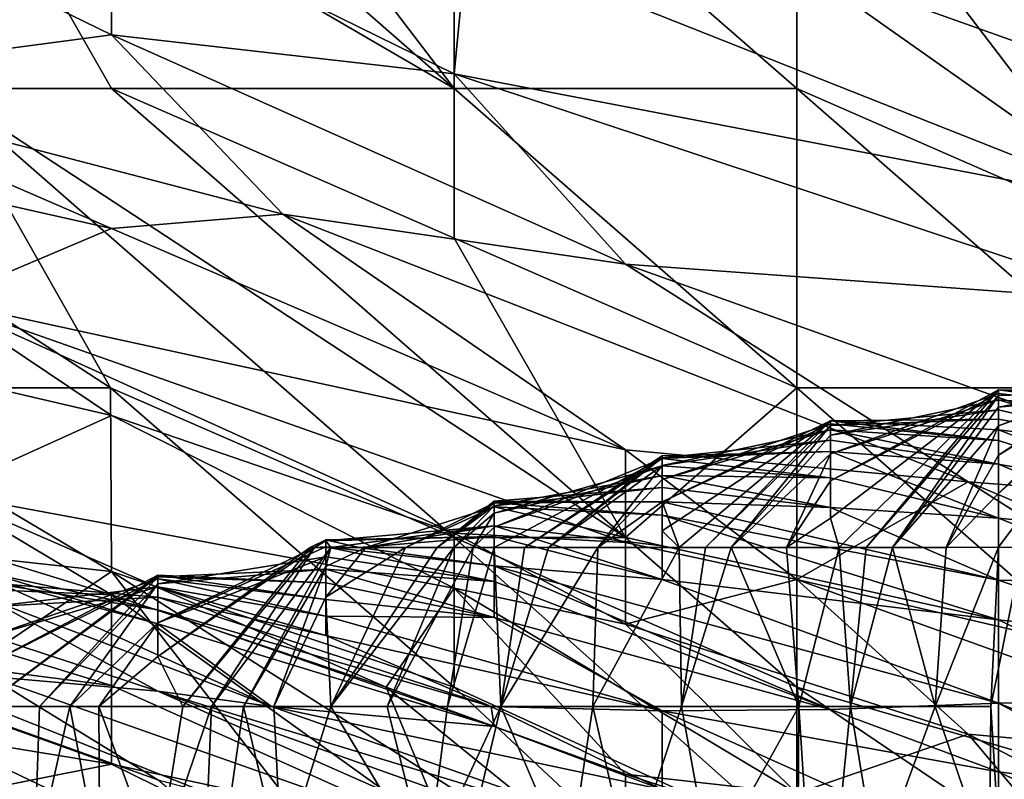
# Model space of a CAD drawing. Extents: x -161 to 11, y -10 to 160.
# Tile 479 of 499: x 0.8968 to 0.9225, y 0.2599 to 0.2797. Entities that reach past the tile are written whole.
import ezdxf

# ---------------------------------------------------------------- set-up
doc = ezdxf.new("R2010")
doc.units = 0
doc.header["$MEASUREMENT"] = 0
doc.layers.get('0').update_dxf_attribs({"linetype": 'CONTINUOUS'})

msp = doc.modelspace()

# ---------------------------------------------------------------- linework, layer by layer
for points in [[(0.908186, 0.277943, 0.740337), (0.899244, 0.289662, 0.741299), (0.894773, 0.289662, 0.740493)], [(0.894773, 0.289662, 0.740493), (0.894773, 0.285755, 0.739369), (0.908186, 0.277943, 0.740337)], [(0.908186, 0.285755, 0.74203), (0.899244, 0.289662, 0.741299), (0.908186, 0.277943, 0.740337)], [(0.899244, 0.282735, 0.545706), (0.899244, 0.27935, 0.533987), (0.885831, 0.285893, 0.5418)], [(0.890302, 0.278166, 0.518362), (0.885831, 0.285893, 0.5418), (0.899244, 0.27935, 0.533987)], [(0.894773, 0.285755, 0.739369), (0.894773, 0.277943, 0.736217), (0.899244, 0.277943, 0.737674)], [(0.908186, 0.277943, 0.740337), (0.894773, 0.285755, 0.739369), (0.899244, 0.277943, 0.737674)], [(0.917128, 0.285755, 0.74355), (0.908186, 0.285755, 0.74203), (0.917128, 0.277943, 0.742446)], [(0.908186, 0.277943, 0.740337), (0.917128, 0.277943, 0.742446), (0.908186, 0.285755, 0.74203)], [(0.92607, 0.274037, 0.743801), (0.92607, 0.281849, 0.744714), (0.917128, 0.285755, 0.74355)], [(0.917128, 0.285755, 0.74355), (0.917128, 0.277943, 0.742446), (0.92607, 0.274037, 0.743801)], [(0.908522, 0.281849, 0.553519), (0.908186, 0.278324, 0.5418), (0.899244, 0.282735, 0.545706)], [(0.899244, 0.282735, 0.545706), (0.908186, 0.278324, 0.5418), (0.899244, 0.27935, 0.533987)], [(0.908522, 0.281849, 0.553519), (0.92607, 0.274896, 0.553519), (0.908186, 0.278324, 0.5418)], [(0.92607, 0.274896, 0.553519), (0.908522, 0.281849, 0.553519), (0.917128, 0.281207, 0.561331)], [(0.935013, 0.274836, 0.565237), (0.917128, 0.281207, 0.561331), (0.92607, 0.281627, 0.57305)], [(0.935013, 0.274836, 0.565237), (0.92607, 0.274896, 0.553519), (0.917128, 0.281207, 0.561331)], [(0.899244, 0.27935, 0.533987), (0.903715, 0.274668, 0.522269), (0.890302, 0.278166, 0.518362)], [(0.912657, 0.273356, 0.530081), (0.899244, 0.27935, 0.533987), (0.908186, 0.278324, 0.5418)], [(0.912657, 0.273356, 0.530081), (0.903715, 0.274668, 0.522269), (0.899244, 0.27935, 0.533987)], [(0.890302, 0.278166, 0.518362), (0.899244, 0.274288, 0.514456), (0.890302, 0.276297, 0.51055)], [(0.899244, 0.274288, 0.514456), (0.890302, 0.278166, 0.518362), (0.903715, 0.274668, 0.522269)], [(0.92607, 0.274896, 0.553519), (0.92607, 0.272381, 0.545706), (0.908186, 0.278324, 0.5418)], [(0.908186, 0.278324, 0.5418), (0.92607, 0.272381, 0.545706), (0.912657, 0.273356, 0.530081)], [(0.899217, 0.27013, 0.733206), (0.894773, 0.277943, 0.736217), (0.893214, 0.274037, 0.733206)], [(0.894773, 0.277943, 0.736217), (0.908186, 0.266224, 0.734574), (0.912657, 0.266224, 0.736635)], [(0.912657, 0.266224, 0.736635), (0.899244, 0.277943, 0.737674), (0.894773, 0.277943, 0.736217)], [(0.908186, 0.266224, 0.734574), (0.894773, 0.277943, 0.736217), (0.899217, 0.27013, 0.733206)], [(0.899244, 0.277943, 0.737674), (0.908186, 0.274037, 0.738762), (0.908186, 0.277943, 0.740337)], [(0.912657, 0.266224, 0.736635), (0.908186, 0.274037, 0.738762), (0.899244, 0.277943, 0.737674)], [(0.908186, 0.277943, 0.740337), (0.908186, 0.274037, 0.738762), (0.917128, 0.27013, 0.740196)], [(0.917128, 0.27013, 0.740196), (0.917128, 0.277943, 0.742446), (0.908186, 0.277943, 0.740337)], [(0.92607, 0.27013, 0.742911), (0.92607, 0.274037, 0.743801), (0.917128, 0.277943, 0.742446)], [(0.917128, 0.27013, 0.740196), (0.92607, 0.27013, 0.742911), (0.917128, 0.277943, 0.742446)], [(0.890302, 0.276297, 0.51055), (0.899244, 0.274288, 0.514456), (0.894773, 0.272398, 0.498831)], [(0.912657, 0.26851, 0.51055), (0.899244, 0.274288, 0.514456), (0.903715, 0.274668, 0.522269)], [(0.921599, 0.267678, 0.522269), (0.903715, 0.274668, 0.522269), (0.912657, 0.273356, 0.530081)], [(0.903715, 0.274668, 0.522269), (0.921599, 0.267678, 0.522269), (0.912657, 0.26851, 0.51055)], [(0.912657, 0.26851, 0.51055), (0.894773, 0.272398, 0.498831), (0.899244, 0.274288, 0.514456)], [(0.899217, 0.27013, 0.733206), (0.893214, 0.274037, 0.733206), (0.891169, 0.27013, 0.7293)], [(0.908186, 0.274037, 0.738762), (0.912657, 0.266224, 0.736635), (0.917128, 0.27013, 0.740196)], [(0.930542, 0.266969, 0.533987), (0.912657, 0.273356, 0.530081), (0.92607, 0.272381, 0.545706)], [(0.930542, 0.266969, 0.533987), (0.921599, 0.267678, 0.522269), (0.912657, 0.273356, 0.530081)], [(0.894773, 0.272398, 0.498831), (0.899244, 0.269409, 0.491019), (0.890302, 0.271487, 0.487112)], [(0.894773, 0.272398, 0.498831), (0.908186, 0.266333, 0.491019), (0.899244, 0.269409, 0.491019)], [(0.912657, 0.266089, 0.498831), (0.894773, 0.272398, 0.498831), (0.912657, 0.26851, 0.51055)], [(0.912657, 0.266089, 0.498831), (0.908186, 0.266333, 0.491019), (0.894773, 0.272398, 0.498831)], [(0.890302, 0.271487, 0.487112), (0.899244, 0.269409, 0.491019), (0.894773, 0.267391, 0.471487)], [(0.899244, 0.265338, 0.7293), (0.891169, 0.27013, 0.7293), (0.891131, 0.266224, 0.725394)], [(0.891169, 0.27013, 0.7293), (0.899244, 0.265338, 0.7293), (0.899217, 0.27013, 0.733206)], [(0.908186, 0.262318, 0.731585), (0.908186, 0.266224, 0.734574), (0.899217, 0.27013, 0.733206)], [(0.899217, 0.27013, 0.733206), (0.899244, 0.265338, 0.7293), (0.908186, 0.262318, 0.731585)], [(0.917128, 0.262318, 0.736295), (0.917128, 0.27013, 0.740196), (0.912657, 0.266224, 0.736635)], [(0.917128, 0.27013, 0.740196), (0.917128, 0.262318, 0.736295), (0.930542, 0.258412, 0.74023)], [(0.930542, 0.258412, 0.74023), (0.92607, 0.27013, 0.742911), (0.917128, 0.27013, 0.740196)], [(0.922395, 0.270078, 0.071521), (0.922395, 0.270079, 0.067764), (0.918005, 0.266728, 0.071521)], [(0.918005, 0.266728, 0.071521), (0.922395, 0.270079, 0.067764), (0.918234, 0.265961, 0.067764)], [(0.922395, 0.270078, 0.071521), (0.918005, 0.267703, 0.075278), (0.922395, 0.269985, 0.075278)], [(0.922395, 0.270078, 0.071521), (0.918005, 0.266728, 0.071521), (0.918005, 0.267703, 0.075278)], [(0.922395, 0.269985, 0.075278), (0.918005, 0.268407, 0.079035), (0.922395, 0.269816, 0.079035)], [(0.918005, 0.268407, 0.079035), (0.922395, 0.269985, 0.075278), (0.918005, 0.267703, 0.075278)], [(0.922395, 0.270079, 0.067764), (0.918936, 0.265961, 0.064007), (0.918234, 0.265961, 0.067764)], [(0.922395, 0.26993, 0.064007), (0.918936, 0.265961, 0.064007), (0.922395, 0.270079, 0.067764)], [(0.919629, 0.265961, 0.06025), (0.918936, 0.265961, 0.064007), (0.922395, 0.26993, 0.064007)], [(0.919629, 0.265961, 0.06025), (0.922395, 0.26993, 0.064007), (0.922395, 0.269625, 0.06025)], [(0.922395, 0.269625, 0.06025), (0.926784, 0.270054, 0.064007), (0.924956, 0.270111, 0.056493)], [(0.922395, 0.269625, 0.06025), (0.924956, 0.270111, 0.056493), (0.922395, 0.269134, 0.056493)], [(0.925058, 0.270111, 0.052735), (0.922395, 0.269134, 0.056493), (0.924956, 0.270111, 0.056493)], [(0.922395, 0.269134, 0.056493), (0.925058, 0.270111, 0.052735), (0.922395, 0.268375, 0.052735)], [(0.925234, 0.270111, 0.048978), (0.922395, 0.268375, 0.052735), (0.925058, 0.270111, 0.052735)], [(0.922395, 0.268375, 0.052735), (0.925234, 0.270111, 0.048978), (0.922395, 0.267367, 0.048978)], [(0.925483, 0.270111, 0.045221), (0.922395, 0.267367, 0.048978), (0.925234, 0.270111, 0.048978)], [(0.922395, 0.265973, 0.045221), (0.922395, 0.267367, 0.048978), (0.925483, 0.270111, 0.045221)], [(0.923029, 0.265961, 0.041464), (0.922395, 0.265973, 0.045221), (0.925483, 0.270111, 0.045221)], [(0.922395, 0.270078, 0.071521), (0.926784, 0.269769, 0.067764), (0.922395, 0.270079, 0.067764)], [(0.922395, 0.270079, 0.067764), (0.926784, 0.269769, 0.067764), (0.926784, 0.270054, 0.064007)], [(0.926784, 0.270054, 0.064007), (0.922395, 0.26993, 0.064007), (0.922395, 0.270079, 0.067764)], [(0.922395, 0.269985, 0.075278), (0.926784, 0.269477, 0.071521), (0.922395, 0.270078, 0.071521)], [(0.926784, 0.269477, 0.071521), (0.926784, 0.269769, 0.067764), (0.922395, 0.270078, 0.071521)], [(0.922395, 0.269625, 0.06025), (0.922395, 0.26993, 0.064007), (0.926784, 0.270054, 0.064007)], [(0.922395, 0.269816, 0.079035), (0.926784, 0.269477, 0.071521), (0.922395, 0.269985, 0.075278)], [(0.922395, 0.269816, 0.079035), (0.918005, 0.268892, 0.082792), (0.922395, 0.269559, 0.082792)], [(0.922395, 0.269816, 0.079035), (0.918005, 0.268407, 0.079035), (0.918005, 0.268892, 0.082792)], [(0.922395, 0.269134, 0.056493), (0.919629, 0.265961, 0.06025), (0.922395, 0.269625, 0.06025)], [(0.922395, 0.269559, 0.082792), (0.926784, 0.268513, 0.082792), (0.922395, 0.269816, 0.079035)], [(0.926784, 0.269477, 0.071521), (0.922395, 0.269816, 0.079035), (0.926784, 0.268513, 0.082792)], [(0.899244, 0.269409, 0.491019), (0.908186, 0.264901, 0.483206), (0.894773, 0.267391, 0.471487)], [(0.908186, 0.264901, 0.483206), (0.899244, 0.269409, 0.491019), (0.908186, 0.266333, 0.491019)], [(0.922395, 0.269311, 0.08655), (0.922395, 0.269559, 0.082792), (0.918005, 0.269143, 0.08655)], [(0.918005, 0.269143, 0.08655), (0.922395, 0.269559, 0.082792), (0.918005, 0.268892, 0.082792)], [(0.922395, 0.269311, 0.08655), (0.926784, 0.268513, 0.082792), (0.922395, 0.269559, 0.082792)], [(0.918005, 0.269268, 0.094064), (0.918005, 0.269271, 0.090307), (0.913615, 0.266394, 0.094064)], [(0.913615, 0.266394, 0.094064), (0.918005, 0.269271, 0.090307), (0.914055, 0.265961, 0.090307)], [(0.918005, 0.269268, 0.094064), (0.913615, 0.267153, 0.097821), (0.918005, 0.269187, 0.097821)], [(0.913615, 0.267153, 0.097821), (0.918005, 0.269268, 0.094064), (0.913615, 0.266394, 0.094064)], [(0.918005, 0.269187, 0.097821), (0.913615, 0.267732, 0.101578), (0.918005, 0.269031, 0.101578)], [(0.913615, 0.267732, 0.101578), (0.918005, 0.269187, 0.097821), (0.913615, 0.267153, 0.097821)], [(0.914055, 0.265961, 0.090307), (0.918005, 0.269271, 0.090307), (0.914744, 0.265961, 0.08655)], [(0.918005, 0.269271, 0.090307), (0.918005, 0.269143, 0.08655), (0.914744, 0.265961, 0.08655)], [(0.914744, 0.265961, 0.08655), (0.918005, 0.269143, 0.08655), (0.915419, 0.265961, 0.082792)], [(0.918005, 0.268892, 0.082792), (0.915419, 0.265961, 0.082792), (0.918005, 0.269143, 0.08655)], [(0.918005, 0.269271, 0.090307), (0.922395, 0.269311, 0.08655), (0.918005, 0.269143, 0.08655)], [(0.918005, 0.269271, 0.090307), (0.922395, 0.269031, 0.090307), (0.922395, 0.269311, 0.08655)], [(0.918005, 0.269268, 0.094064), (0.922395, 0.269031, 0.090307), (0.918005, 0.269271, 0.090307)], [(0.918005, 0.269187, 0.097821), (0.922395, 0.268757, 0.094064), (0.918005, 0.269268, 0.094064)], [(0.922395, 0.269031, 0.090307), (0.918005, 0.269268, 0.094064), (0.922395, 0.268757, 0.094064)], [(0.918005, 0.269031, 0.101578), (0.922395, 0.268757, 0.094064), (0.918005, 0.269187, 0.097821)], [(0.919629, 0.265961, 0.06025), (0.922395, 0.269134, 0.056493), (0.921028, 0.265961, 0.052735)], [(0.922395, 0.268375, 0.052735), (0.921028, 0.265961, 0.052735), (0.922395, 0.269134, 0.056493)], [(0.926784, 0.268513, 0.082792), (0.922395, 0.269311, 0.08655), (0.922395, 0.269031, 0.090307)], [(0.918005, 0.269031, 0.101578), (0.913615, 0.268105, 0.105335), (0.918005, 0.268763, 0.105335)], [(0.913615, 0.268105, 0.105335), (0.918005, 0.269031, 0.101578), (0.913615, 0.267732, 0.101578)], [(0.918005, 0.268407, 0.079035), (0.915419, 0.265961, 0.082792), (0.918005, 0.268892, 0.082792)], [(0.918005, 0.268763, 0.105335), (0.922395, 0.26814, 0.101578), (0.918005, 0.269031, 0.101578)], [(0.922395, 0.268757, 0.094064), (0.918005, 0.269031, 0.101578), (0.922395, 0.26814, 0.101578)], [(0.922395, 0.268757, 0.094064), (0.926784, 0.267337, 0.097821), (0.922395, 0.269031, 0.090307)], [(0.926784, 0.268513, 0.082792), (0.922395, 0.269031, 0.090307), (0.926784, 0.267337, 0.097821)], [(0.918005, 0.26847, 0.109092), (0.918005, 0.268763, 0.105335), (0.913615, 0.268299, 0.109092)], [(0.913615, 0.268299, 0.109092), (0.918005, 0.268763, 0.105335), (0.913615, 0.268105, 0.105335)], [(0.918005, 0.26847, 0.109092), (0.922395, 0.26814, 0.101578), (0.918005, 0.268763, 0.105335)], [(0.922395, 0.26814, 0.101578), (0.926784, 0.267337, 0.097821), (0.922395, 0.268757, 0.094064)], [(0.913615, 0.268283, 0.116607), (0.913615, 0.26835, 0.112849), (0.910023, 0.265961, 0.112849)], [(0.913615, 0.26835, 0.112849), (0.910649, 0.265961, 0.109092), (0.910023, 0.265961, 0.112849)], [(0.913615, 0.26835, 0.112849), (0.913615, 0.268299, 0.109092), (0.910649, 0.265961, 0.109092)], [(0.912657, 0.26851, 0.51055), (0.917128, 0.265122, 0.502737), (0.912657, 0.266089, 0.498831)], [(0.912657, 0.26851, 0.51055), (0.921599, 0.267678, 0.522269), (0.917128, 0.265122, 0.502737)], [(0.913615, 0.268283, 0.116607), (0.918005, 0.267784, 0.116607), (0.918005, 0.26847, 0.109092)], [(0.913615, 0.26835, 0.112849), (0.913615, 0.268283, 0.116607), (0.918005, 0.26847, 0.109092)], [(0.913615, 0.26835, 0.112849), (0.918005, 0.26847, 0.109092), (0.913615, 0.268299, 0.109092)], [(0.915419, 0.265961, 0.082792), (0.918005, 0.268407, 0.079035), (0.916864, 0.265961, 0.075278)], [(0.918005, 0.267703, 0.075278), (0.916864, 0.265961, 0.075278), (0.918005, 0.268407, 0.079035)], [(0.918005, 0.26847, 0.109092), (0.918005, 0.267784, 0.116607), (0.922395, 0.266725, 0.116607)], [(0.922395, 0.26814, 0.101578), (0.918005, 0.26847, 0.109092), (0.922395, 0.266725, 0.116607)], [(0.921028, 0.265961, 0.052735), (0.922395, 0.268375, 0.052735), (0.922395, 0.267367, 0.048978)], [(0.909226, 0.266491, 0.120364), (0.913615, 0.268283, 0.116607), (0.909226, 0.265961, 0.116675)], [(0.909226, 0.265961, 0.116675), (0.913615, 0.268283, 0.116607), (0.910023, 0.265961, 0.112849)], [(0.913615, 0.268089, 0.120364), (0.913615, 0.268283, 0.116607), (0.909226, 0.266491, 0.120364)], [(0.913615, 0.268089, 0.120364), (0.909226, 0.266859, 0.124121), (0.913615, 0.267838, 0.124121)], [(0.909226, 0.266859, 0.124121), (0.913615, 0.268089, 0.120364), (0.909226, 0.266491, 0.120364)], [(0.913615, 0.268105, 0.105335), (0.910649, 0.265961, 0.109092), (0.913615, 0.268299, 0.109092)], [(0.910649, 0.265961, 0.109092), (0.913615, 0.268105, 0.105335), (0.911934, 0.265961, 0.101578)], [(0.913615, 0.267732, 0.101578), (0.911934, 0.265961, 0.101578), (0.913615, 0.268105, 0.105335)], [(0.918005, 0.267784, 0.116607), (0.913615, 0.268283, 0.116607), (0.913615, 0.268089, 0.120364)], [(0.913615, 0.267838, 0.124121), (0.918005, 0.267784, 0.116607), (0.913615, 0.268089, 0.120364)], [(0.922395, 0.266725, 0.116607), (0.926784, 0.266304, 0.109092), (0.922395, 0.26814, 0.101578)], [(0.926784, 0.267337, 0.097821), (0.922395, 0.26814, 0.101578), (0.926784, 0.266304, 0.109092)], [(0.913615, 0.267838, 0.124121), (0.909226, 0.267052, 0.127878), (0.913615, 0.267524, 0.127878)], [(0.909226, 0.267052, 0.127878), (0.913615, 0.267838, 0.124121), (0.909226, 0.266859, 0.124121)], [(0.913615, 0.267524, 0.127878), (0.918005, 0.267009, 0.124121), (0.913615, 0.267838, 0.124121)], [(0.918005, 0.267784, 0.116607), (0.913615, 0.267838, 0.124121), (0.918005, 0.267009, 0.124121)], [(0.911934, 0.265961, 0.101578), (0.913615, 0.267732, 0.101578), (0.913615, 0.267153, 0.097821)], [(0.918005, 0.266728, 0.071521), (0.916864, 0.265961, 0.075278), (0.918005, 0.267703, 0.075278)], [(0.921599, 0.267678, 0.522269), (0.930542, 0.262001, 0.514456), (0.917128, 0.265122, 0.502737)], [(0.918005, 0.267009, 0.124121), (0.922395, 0.266725, 0.116607), (0.918005, 0.267784, 0.116607)], [(0.930542, 0.266969, 0.533987), (0.930542, 0.263889, 0.522269), (0.921599, 0.267678, 0.522269)], [(0.930542, 0.263889, 0.522269), (0.930542, 0.262001, 0.514456), (0.921599, 0.267678, 0.522269)], [(0.894773, 0.267391, 0.471487), (0.899244, 0.264723, 0.463675), (0.890302, 0.267473, 0.463675)], [(0.890302, 0.267473, 0.463675), (0.899244, 0.264723, 0.463675), (0.890302, 0.265098, 0.44805)], [(0.908186, 0.264901, 0.483206), (0.906408, 0.262318, 0.463675), (0.894773, 0.267391, 0.471487)], [(0.894773, 0.267391, 0.471487), (0.906408, 0.262318, 0.463675), (0.899244, 0.264723, 0.463675)], [(0.913615, 0.267155, 0.131635), (0.913615, 0.267524, 0.127878), (0.909226, 0.267168, 0.131635)], [(0.909226, 0.267168, 0.131635), (0.913615, 0.267524, 0.127878), (0.909226, 0.267052, 0.127878)], [(0.913615, 0.267155, 0.131635), (0.918005, 0.267009, 0.124121), (0.913615, 0.267524, 0.127878)], [(0.922395, 0.267367, 0.048978), (0.922395, 0.265973, 0.045221), (0.921028, 0.265961, 0.052735)], [(0.909226, 0.267126, 0.135392), (0.906912, 0.265961, 0.135392), (0.909226, 0.267025, 0.139149)], [(0.907741, 0.265961, 0.127878), (0.906912, 0.265961, 0.135392), (0.909226, 0.267126, 0.135392)], [(0.909226, 0.267168, 0.131635), (0.907741, 0.265961, 0.127878), (0.909226, 0.267126, 0.135392)], [(0.909226, 0.267052, 0.127878), (0.907741, 0.265961, 0.127878), (0.909226, 0.267168, 0.131635)], [(0.907741, 0.265961, 0.127878), (0.909226, 0.267052, 0.127878), (0.90818, 0.265961, 0.124121)], [(0.909226, 0.267052, 0.127878), (0.909226, 0.266859, 0.124121), (0.90818, 0.265961, 0.124121)], [(0.909226, 0.267168, 0.131635), (0.909226, 0.267126, 0.135392), (0.913615, 0.267155, 0.131635)], [(0.913615, 0.266804, 0.135392), (0.913615, 0.267155, 0.131635), (0.909226, 0.267126, 0.135392)], [(0.913615, 0.266804, 0.135392), (0.909226, 0.267126, 0.135392), (0.909226, 0.267025, 0.139149)], [(0.913615, 0.267153, 0.097821), (0.914055, 0.265961, 0.090307), (0.911934, 0.265961, 0.101578)], [(0.922395, 0.265112, 0.131635), (0.913615, 0.267155, 0.131635), (0.913615, 0.266804, 0.135392)], [(0.913615, 0.267155, 0.131635), (0.922395, 0.265112, 0.131635), (0.918005, 0.267009, 0.124121)], [(0.913615, 0.266394, 0.094064), (0.914055, 0.265961, 0.090307), (0.913615, 0.267153, 0.097821)], [(0.90588, 0.265961, 0.142906), (0.909226, 0.267025, 0.139149), (0.906912, 0.265961, 0.135392)], [(0.90588, 0.265961, 0.142906), (0.909226, 0.266528, 0.146664), (0.909226, 0.267025, 0.139149)], [(0.908682, 0.265961, 0.120364), (0.90818, 0.265961, 0.124121), (0.909226, 0.266859, 0.124121)], [(0.909226, 0.266859, 0.124121), (0.909226, 0.266491, 0.120364), (0.908682, 0.265961, 0.120364)], [(0.909226, 0.266528, 0.146664), (0.913615, 0.266004, 0.142906), (0.909226, 0.267025, 0.139149)], [(0.913615, 0.266804, 0.135392), (0.909226, 0.267025, 0.139149), (0.913615, 0.266004, 0.142906)], [(0.922395, 0.264075, 0.139149), (0.922395, 0.265112, 0.131635), (0.913615, 0.266804, 0.135392)], [(0.913615, 0.266004, 0.142906), (0.922395, 0.264075, 0.139149), (0.913615, 0.266804, 0.135392)], [(0.918005, 0.267009, 0.124121), (0.922395, 0.265112, 0.131635), (0.922395, 0.266725, 0.116607)], [(0.918005, 0.266728, 0.071521), (0.918234, 0.265961, 0.067764), (0.916864, 0.265961, 0.075278)], [(0.922395, 0.265112, 0.131635), (0.926784, 0.264998, 0.120364), (0.922395, 0.266725, 0.116607)], [(0.926784, 0.266304, 0.109092), (0.922395, 0.266725, 0.116607), (0.926784, 0.264998, 0.120364)], [(0.909226, 0.266245, 0.150421), (0.909226, 0.266528, 0.146664), (0.904836, 0.266133, 0.150421)], [(0.904836, 0.266133, 0.150421), (0.909226, 0.266528, 0.146664), (0.904962, 0.265961, 0.146664)], [(0.90588, 0.265961, 0.142906), (0.904962, 0.265961, 0.146664), (0.909226, 0.266528, 0.146664)], [(0.912657, 0.263957, 0.487112), (0.908186, 0.266333, 0.491019), (0.912657, 0.266089, 0.498831)], [(0.908186, 0.266333, 0.491019), (0.912657, 0.263957, 0.487112), (0.908186, 0.264901, 0.483206)], [(0.909226, 0.265961, 0.116675), (0.908682, 0.265961, 0.120364), (0.909226, 0.266491, 0.120364)], [(0.913615, 0.265122, 0.150421), (0.909226, 0.266528, 0.146664), (0.909226, 0.266245, 0.150421)], [(0.913615, 0.265122, 0.150421), (0.913615, 0.266004, 0.142906), (0.909226, 0.266528, 0.146664)], [(0.894773, 0.262318, 0.72326), (0.899244, 0.265338, 0.7293), (0.891131, 0.266224, 0.725394)], [(0.904836, 0.266158, 0.154178), (0.904431, 0.265961, 0.154178), (0.904538, 0.265961, 0.157935)], [(0.904543, 0.265961, 0.150421), (0.904431, 0.265961, 0.154178), (0.904836, 0.266158, 0.154178)], [(0.904836, 0.265974, 0.161692), (0.904836, 0.266158, 0.154178), (0.904538, 0.265961, 0.157935)], [(0.904836, 0.266158, 0.154178), (0.904836, 0.266133, 0.150421), (0.904543, 0.265961, 0.150421)], [(0.904543, 0.265961, 0.150421), (0.904836, 0.266133, 0.150421), (0.904962, 0.265961, 0.146664)], [(0.904836, 0.266158, 0.154178), (0.909226, 0.266245, 0.150421), (0.904836, 0.266133, 0.150421)], [(0.904836, 0.266158, 0.154178), (0.90571, 0.265961, 0.157935), (0.909226, 0.266245, 0.150421)], [(0.90571, 0.265961, 0.157935), (0.904836, 0.266158, 0.154178), (0.904836, 0.265974, 0.161692)], [(0.909226, 0.266245, 0.150421), (0.90571, 0.265961, 0.157935), (0.909226, 0.265485, 0.157935)], [(0.917128, 0.262318, 0.736295), (0.912657, 0.266224, 0.736635), (0.908186, 0.266224, 0.734574)], [(0.908186, 0.266224, 0.734574), (0.917128, 0.258223, 0.733206), (0.917128, 0.262318, 0.736295)], [(0.917128, 0.258223, 0.733206), (0.908186, 0.266224, 0.734574), (0.908186, 0.262318, 0.731585)], [(0.909226, 0.265485, 0.157935), (0.913615, 0.265122, 0.150421), (0.909226, 0.266245, 0.150421)], [(0.912657, 0.263957, 0.487112), (0.912657, 0.266089, 0.498831), (0.917128, 0.265122, 0.502737)], [(0.904836, 0.265974, 0.161692), (0.900446, 0.26399, 0.161692), (0.904836, 0.265719, 0.165449)], [(0.904836, 0.265974, 0.161692), (0.904538, 0.265961, 0.157935), (0.900446, 0.26399, 0.161692)], [(0.900446, 0.263116, 0.157935), (0.904431, 0.265961, 0.154178), (0.901099, 0.26181, 0.150421)], [(0.900446, 0.26399, 0.161692), (0.904538, 0.265961, 0.157935), (0.900446, 0.263116, 0.157935)], [(0.904431, 0.265961, 0.154178), (0.900446, 0.263116, 0.157935), (0.904538, 0.265961, 0.157935)], [(0.901099, 0.26181, 0.150421), (0.904431, 0.265961, 0.154178), (0.904543, 0.265961, 0.150421)], [(0.901854, 0.26181, 0.146664), (0.901099, 0.26181, 0.150421), (0.904543, 0.265961, 0.150421)], [(0.904962, 0.265961, 0.146664), (0.901854, 0.26181, 0.146664), (0.904543, 0.265961, 0.150421)], [(0.901854, 0.26181, 0.146664), (0.904962, 0.265961, 0.146664), (0.902688, 0.26181, 0.142906)], [(0.904836, 0.265462, 0.142906), (0.902688, 0.26181, 0.142906), (0.904962, 0.265961, 0.146664)], [(0.909226, 0.265073, 0.161692), (0.904836, 0.265974, 0.161692), (0.904836, 0.265719, 0.165449)], [(0.909226, 0.265073, 0.161692), (0.909226, 0.265485, 0.157935), (0.904836, 0.265974, 0.161692)], [(0.904836, 0.265974, 0.161692), (0.909226, 0.265485, 0.157935), (0.90571, 0.265961, 0.157935)], [(0.904962, 0.265961, 0.146664), (0.90588, 0.265961, 0.142906), (0.904836, 0.265462, 0.142906)], [(0.904836, 0.265462, 0.142906), (0.90588, 0.265961, 0.142906), (0.904836, 0.264661, 0.139149)], [(0.906912, 0.265961, 0.135392), (0.904836, 0.264661, 0.139149), (0.90588, 0.265961, 0.142906)], [(0.906912, 0.265961, 0.135392), (0.904965, 0.26181, 0.131635), (0.904836, 0.264661, 0.139149)], [(0.904965, 0.26181, 0.131635), (0.906912, 0.265961, 0.135392), (0.907741, 0.265961, 0.127878)], [(0.90818, 0.265961, 0.124121), (0.904965, 0.26181, 0.131635), (0.907741, 0.265961, 0.127878)], [(0.904965, 0.26181, 0.131635), (0.90818, 0.265961, 0.124121), (0.90644, 0.26181, 0.124121)], [(0.908682, 0.265961, 0.120364), (0.90644, 0.26181, 0.124121), (0.90818, 0.265961, 0.124121)], [(0.908008, 0.26181, 0.116607), (0.90644, 0.26181, 0.124121), (0.908682, 0.265961, 0.120364)], [(0.909226, 0.265961, 0.116675), (0.908008, 0.26181, 0.116607), (0.908682, 0.265961, 0.120364)], [(0.908008, 0.26181, 0.116607), (0.909226, 0.265961, 0.116675), (0.9094, 0.26181, 0.109092)], [(0.909226, 0.265961, 0.116675), (0.910023, 0.265961, 0.112849), (0.9094, 0.26181, 0.109092)], [(0.9094, 0.26181, 0.109092), (0.910023, 0.265961, 0.112849), (0.910649, 0.265961, 0.109092)], [(0.911934, 0.265961, 0.101578), (0.9094, 0.26181, 0.109092), (0.910649, 0.265961, 0.109092)], [(0.9094, 0.26181, 0.109092), (0.911934, 0.265961, 0.101578), (0.911808, 0.26181, 0.097821)], [(0.914055, 0.265961, 0.090307), (0.911808, 0.26181, 0.097821), (0.911934, 0.265961, 0.101578)], [(0.914055, 0.265961, 0.090307), (0.914121, 0.26181, 0.08655), (0.911808, 0.26181, 0.097821)], [(0.913615, 0.265122, 0.150421), (0.922395, 0.264075, 0.139149), (0.913615, 0.266004, 0.142906)], [(0.914121, 0.26181, 0.08655), (0.914055, 0.265961, 0.090307), (0.914744, 0.265961, 0.08655)], [(0.914744, 0.265961, 0.08655), (0.915419, 0.265961, 0.082792), (0.914121, 0.26181, 0.08655)], [(0.915419, 0.265961, 0.082792), (0.917187, 0.26181, 0.071521), (0.914121, 0.26181, 0.08655)], [(0.916864, 0.265961, 0.075278), (0.917187, 0.26181, 0.071521), (0.915419, 0.265961, 0.082792)], [(0.917187, 0.26181, 0.071521), (0.916864, 0.265961, 0.075278), (0.918234, 0.265961, 0.067764)], [(0.918234, 0.265961, 0.067764), (0.91853, 0.26181, 0.064007), (0.917187, 0.26181, 0.071521)], [(0.91853, 0.26181, 0.064007), (0.918234, 0.265961, 0.067764), (0.918936, 0.265961, 0.064007)], [(0.918936, 0.265961, 0.064007), (0.919629, 0.265961, 0.06025), (0.91853, 0.26181, 0.064007)], [(0.920743, 0.26181, 0.052735), (0.91853, 0.26181, 0.064007), (0.919629, 0.265961, 0.06025)], [(0.921028, 0.265961, 0.052735), (0.920743, 0.26181, 0.052735), (0.919629, 0.265961, 0.06025)], [(0.921028, 0.265961, 0.052735), (0.922395, 0.265973, 0.045221), (0.920743, 0.26181, 0.052735)], [(0.922191, 0.26181, 0.045221), (0.920743, 0.26181, 0.052735), (0.922395, 0.265973, 0.045221)], [(0.922395, 0.265973, 0.045221), (0.923029, 0.265961, 0.041464), (0.922191, 0.26181, 0.045221)], [(0.922698, 0.25351, 0.041464), (0.922191, 0.26181, 0.045221), (0.923029, 0.265961, 0.041464)], [(0.900446, 0.265013, 0.169206), (0.904836, 0.265719, 0.165449), (0.900446, 0.26399, 0.161692)], [(0.904836, 0.265399, 0.169206), (0.904836, 0.265719, 0.165449), (0.900446, 0.265013, 0.169206)], [(0.909226, 0.265073, 0.161692), (0.904836, 0.265719, 0.165449), (0.904836, 0.265399, 0.169206)], [(0.894773, 0.262318, 0.72326), (0.904583, 0.258412, 0.725394), (0.899244, 0.265338, 0.7293)], [(0.896057, 0.265144, 0.199263), (0.900446, 0.26397, 0.195506), (0.896057, 0.265287, 0.195506)], [(0.900446, 0.26433, 0.191749), (0.896057, 0.265287, 0.195506), (0.900446, 0.26397, 0.195506)], [(0.896057, 0.265287, 0.195506), (0.900446, 0.26433, 0.191749), (0.896057, 0.26504, 0.191749)], [(0.917128, 0.253939, 0.7293), (0.908186, 0.262318, 0.731585), (0.899244, 0.265338, 0.7293)], [(0.917128, 0.253939, 0.7293), (0.899244, 0.265338, 0.7293), (0.904583, 0.258412, 0.725394)], [(0.904836, 0.265039, 0.172963), (0.904836, 0.265399, 0.169206), (0.900446, 0.265191, 0.172963)], [(0.904836, 0.265399, 0.169206), (0.900446, 0.265013, 0.169206), (0.900446, 0.265191, 0.172963)], [(0.902688, 0.26181, 0.142906), (0.904836, 0.265462, 0.142906), (0.903482, 0.26181, 0.139149)], [(0.904836, 0.264661, 0.139149), (0.903482, 0.26181, 0.139149), (0.904836, 0.265462, 0.142906)], [(0.909226, 0.265073, 0.161692), (0.904836, 0.265399, 0.169206), (0.909226, 0.264131, 0.169206)], [(0.904836, 0.265039, 0.172963), (0.909226, 0.264131, 0.169206), (0.904836, 0.265399, 0.169206)], [(0.909226, 0.265073, 0.161692), (0.918005, 0.261729, 0.165449), (0.909226, 0.265485, 0.157935)], [(0.922395, 0.261895, 0.154178), (0.909226, 0.265485, 0.157935), (0.918005, 0.261729, 0.165449)], [(0.909226, 0.265485, 0.157935), (0.922395, 0.261895, 0.154178), (0.913615, 0.265122, 0.150421)], [(0.899244, 0.262354, 0.44805), (0.890302, 0.265098, 0.44805), (0.899244, 0.264723, 0.463675)], [(0.890302, 0.265098, 0.44805), (0.899244, 0.262354, 0.44805), (0.890302, 0.263506, 0.436331)], [(0.896057, 0.262592, 0.225563), (0.900446, 0.262213, 0.214292), (0.891667, 0.2651, 0.218049)], [(0.891667, 0.2651, 0.218049), (0.900446, 0.262213, 0.214292), (0.896057, 0.264604, 0.206778)], [(0.896057, 0.262939, 0.180478), (0.900446, 0.265241, 0.176721), (0.89588, 0.26181, 0.176721)], [(0.900446, 0.265241, 0.176721), (0.900446, 0.265191, 0.172963), (0.89588, 0.26181, 0.176721)], [(0.89588, 0.26181, 0.176721), (0.900446, 0.265191, 0.172963), (0.897362, 0.26181, 0.169206)], [(0.900446, 0.265241, 0.176721), (0.896057, 0.262939, 0.180478), (0.900446, 0.265144, 0.180478)], [(0.900446, 0.26397, 0.195506), (0.896057, 0.265144, 0.199263), (0.903421, 0.26181, 0.206778)], [(0.900446, 0.265144, 0.180478), (0.896057, 0.263634, 0.184235), (0.900446, 0.264931, 0.184235)], [(0.896057, 0.263634, 0.184235), (0.900446, 0.265144, 0.180478), (0.896057, 0.262939, 0.180478)], [(0.903421, 0.26181, 0.206778), (0.896057, 0.265144, 0.199263), (0.896057, 0.264604, 0.206778)], [(0.900446, 0.264668, 0.187992), (0.896057, 0.26504, 0.191749), (0.900446, 0.26433, 0.191749)], [(0.900446, 0.264668, 0.187992), (0.896057, 0.26441, 0.187992), (0.896057, 0.26504, 0.191749)], [(0.900446, 0.265013, 0.169206), (0.897362, 0.26181, 0.169206), (0.900446, 0.265191, 0.172963)], [(0.897362, 0.26181, 0.169206), (0.900446, 0.265013, 0.169206), (0.898151, 0.26181, 0.165449)], [(0.900446, 0.26399, 0.161692), (0.898151, 0.26181, 0.165449), (0.900446, 0.265013, 0.169206)], [(0.900446, 0.265144, 0.180478), (0.904836, 0.264599, 0.176721), (0.900446, 0.265241, 0.176721)], [(0.904836, 0.265039, 0.172963), (0.900446, 0.265241, 0.176721), (0.904836, 0.264599, 0.176721)], [(0.900446, 0.265241, 0.176721), (0.904836, 0.265039, 0.172963), (0.900446, 0.265191, 0.172963)], [(0.900446, 0.264931, 0.184235), (0.904836, 0.264172, 0.180478), (0.900446, 0.265144, 0.180478)], [(0.904836, 0.264599, 0.176721), (0.900446, 0.265144, 0.180478), (0.904836, 0.264172, 0.180478)], [(0.904836, 0.264599, 0.176721), (0.909226, 0.264131, 0.169206), (0.904836, 0.265039, 0.172963)], [(0.909226, 0.264131, 0.169206), (0.918005, 0.261729, 0.165449), (0.909226, 0.265073, 0.161692)], [(0.917128, 0.265122, 0.502737), (0.921599, 0.261083, 0.491019), (0.912657, 0.263957, 0.487112)], [(0.913615, 0.265122, 0.150421), (0.922395, 0.261895, 0.154178), (0.922395, 0.264075, 0.139149)], [(0.930542, 0.262001, 0.514456), (0.930542, 0.260296, 0.506644), (0.917128, 0.265122, 0.502737)], [(0.917128, 0.265122, 0.502737), (0.930542, 0.260296, 0.506644), (0.921599, 0.261083, 0.491019)], [(0.926784, 0.263589, 0.131635), (0.922395, 0.265112, 0.131635), (0.922395, 0.264075, 0.139149)], [(0.922395, 0.265112, 0.131635), (0.926784, 0.263589, 0.131635), (0.926784, 0.264998, 0.120364)], [(0.900446, 0.264668, 0.187992), (0.900446, 0.264931, 0.184235), (0.896057, 0.26441, 0.187992)], [(0.900446, 0.264931, 0.184235), (0.896057, 0.263634, 0.184235), (0.896057, 0.26441, 0.187992)], [(0.900446, 0.264668, 0.187992), (0.904836, 0.263665, 0.184235), (0.900446, 0.264931, 0.184235)], [(0.904836, 0.264172, 0.180478), (0.900446, 0.264931, 0.184235), (0.904836, 0.263665, 0.184235)], [(0.908186, 0.264901, 0.483206), (0.912657, 0.260046, 0.463675), (0.906408, 0.262318, 0.463675)], [(0.917128, 0.259537, 0.471487), (0.908186, 0.264901, 0.483206), (0.912657, 0.263957, 0.487112)], [(0.908186, 0.264901, 0.483206), (0.917128, 0.259537, 0.471487), (0.912657, 0.260046, 0.463675)], [(0.887277, 0.26461, 0.236834), (0.900446, 0.259892, 0.233077), (0.896057, 0.262592, 0.225563)], [(0.904836, 0.256169, 0.248106), (0.900446, 0.259892, 0.233077), (0.887277, 0.26461, 0.236834)], [(0.904836, 0.256169, 0.248106), (0.887277, 0.26461, 0.236834), (0.891667, 0.260579, 0.25562)], [(0.903421, 0.26181, 0.206778), (0.896057, 0.264604, 0.206778), (0.900446, 0.262213, 0.214292)], [(0.899244, 0.264723, 0.463675), (0.906408, 0.262318, 0.463675), (0.908029, 0.258412, 0.440237)], [(0.899244, 0.264723, 0.463675), (0.908029, 0.258412, 0.440237), (0.899244, 0.262354, 0.44805)], [(0.900446, 0.26433, 0.191749), (0.909149, 0.26181, 0.187992), (0.900446, 0.264668, 0.187992)], [(0.909149, 0.26181, 0.187992), (0.904836, 0.263665, 0.184235), (0.900446, 0.264668, 0.187992)], [(0.903482, 0.26181, 0.139149), (0.904836, 0.264661, 0.139149), (0.904965, 0.26181, 0.131635)], [(0.904836, 0.264599, 0.176721), (0.904836, 0.264172, 0.180478), (0.909226, 0.264131, 0.169206)], [(0.900446, 0.26397, 0.195506), (0.909226, 0.26129, 0.191749), (0.900446, 0.26433, 0.191749)], [(0.909149, 0.26181, 0.187992), (0.900446, 0.26433, 0.191749), (0.909226, 0.26129, 0.191749)], [(0.900446, 0.26399, 0.161692), (0.898909, 0.26181, 0.161692), (0.898151, 0.26181, 0.165449)], [(0.900446, 0.263116, 0.157935), (0.898909, 0.26181, 0.161692), (0.900446, 0.26399, 0.161692)], [(0.903421, 0.26181, 0.206778), (0.909226, 0.26129, 0.191749), (0.900446, 0.26397, 0.195506)], [(0.904836, 0.264172, 0.180478), (0.913615, 0.261698, 0.176721), (0.909226, 0.264131, 0.169206)], [(0.904836, 0.263665, 0.184235), (0.913615, 0.261698, 0.176721), (0.904836, 0.264172, 0.180478)], [(0.918005, 0.261729, 0.165449), (0.909226, 0.264131, 0.169206), (0.913615, 0.261698, 0.176721)], [(0.926784, 0.26197, 0.142906), (0.922395, 0.264075, 0.139149), (0.922395, 0.261895, 0.154178)], [(0.926784, 0.263589, 0.131635), (0.922395, 0.264075, 0.139149), (0.926784, 0.26197, 0.142906)], [(0.912657, 0.263957, 0.487112), (0.921599, 0.261083, 0.491019), (0.917128, 0.259537, 0.471487)], [(0.890302, 0.263506, 0.436331), (0.899244, 0.260302, 0.432425), (0.885831, 0.262493, 0.4168)], [(0.899244, 0.262354, 0.44805), (0.899244, 0.260302, 0.432425), (0.890302, 0.263506, 0.436331)], [(0.909149, 0.26181, 0.187992), (0.913615, 0.261698, 0.176721), (0.904836, 0.263665, 0.184235)], [(0.900446, 0.263116, 0.157935), (0.901099, 0.26181, 0.150421), (0.898909, 0.26181, 0.161692)], [(0.894773, 0.259416, 0.412894), (0.885831, 0.262493, 0.4168), (0.899244, 0.260302, 0.432425)], [(0.913615, 0.256393, 0.218049), (0.896057, 0.262592, 0.225563), (0.900446, 0.259892, 0.233077)], [(0.896057, 0.262592, 0.225563), (0.913615, 0.256393, 0.218049), (0.900446, 0.262213, 0.214292)], [(0.894773, 0.262318, 0.72326), (0.894773, 0.257893, 0.717581), (0.904583, 0.258412, 0.725394)], [(0.899244, 0.262354, 0.44805), (0.908029, 0.258412, 0.440237), (0.899244, 0.260302, 0.432425)], [(0.913615, 0.258216, 0.20302), (0.903421, 0.26181, 0.206778), (0.900446, 0.262213, 0.214292)], [(0.913615, 0.256393, 0.218049), (0.918005, 0.25596, 0.206778), (0.900446, 0.262213, 0.214292)], [(0.918005, 0.25596, 0.206778), (0.913615, 0.258216, 0.20302), (0.900446, 0.262213, 0.214292)], [(0.906408, 0.262318, 0.463675), (0.912657, 0.260046, 0.463675), (0.912657, 0.25725, 0.444144)], [(0.906408, 0.262318, 0.463675), (0.912657, 0.25725, 0.444144), (0.908029, 0.258412, 0.440237)], [(0.908186, 0.262318, 0.731585), (0.917128, 0.253939, 0.7293), (0.917128, 0.258223, 0.733206)], [(0.928667, 0.254505, 0.737112), (0.930542, 0.258412, 0.74023), (0.917128, 0.262318, 0.736295)], [(0.928667, 0.254505, 0.737112), (0.917128, 0.262318, 0.736295), (0.917128, 0.258223, 0.733206)], [(0.922395, 0.261895, 0.154178), (0.926784, 0.260134, 0.154178), (0.926784, 0.26197, 0.142906)], [(0.89588, 0.26181, 0.176721), (0.897222, 0.257661, 0.169206), (0.89499, 0.257661, 0.180478)], [(0.897362, 0.26181, 0.169206), (0.897222, 0.257661, 0.169206), (0.89588, 0.26181, 0.176721)], [(0.897362, 0.26181, 0.169206), (0.898151, 0.26181, 0.165449), (0.897222, 0.257661, 0.169206)], [(0.898932, 0.257661, 0.161692), (0.897222, 0.257661, 0.169206), (0.898151, 0.26181, 0.165449)], [(0.898151, 0.26181, 0.165449), (0.898909, 0.26181, 0.161692), (0.898932, 0.257661, 0.161692)], [(0.900432, 0.257661, 0.154178), (0.898932, 0.257661, 0.161692), (0.898909, 0.26181, 0.161692)], [(0.901099, 0.26181, 0.150421), (0.900432, 0.257661, 0.154178), (0.898909, 0.26181, 0.161692)], [(0.901099, 0.26181, 0.150421), (0.901854, 0.26181, 0.146664), (0.900432, 0.257661, 0.154178)], [(0.900432, 0.257661, 0.154178), (0.901854, 0.26181, 0.146664), (0.901499, 0.25351, 0.150421)], [(0.901854, 0.26181, 0.146664), (0.902688, 0.26181, 0.142906), (0.901499, 0.25351, 0.150421)], [(0.903685, 0.257661, 0.139149), (0.901499, 0.25351, 0.150421), (0.902688, 0.26181, 0.142906)], [(0.902688, 0.26181, 0.142906), (0.903482, 0.26181, 0.139149), (0.903685, 0.257661, 0.139149)], [(0.913615, 0.259644, 0.191749), (0.903421, 0.26181, 0.206778), (0.913615, 0.258216, 0.20302)], [(0.903421, 0.26181, 0.206778), (0.913615, 0.259644, 0.191749), (0.909226, 0.26129, 0.191749)], [(0.904965, 0.26181, 0.131635), (0.903685, 0.257661, 0.139149), (0.903482, 0.26181, 0.139149)], [(0.907472, 0.257661, 0.120364), (0.903685, 0.257661, 0.139149), (0.904965, 0.26181, 0.131635)], [(0.90644, 0.26181, 0.124121), (0.907472, 0.257661, 0.120364), (0.904965, 0.26181, 0.131635)], [(0.90644, 0.26181, 0.124121), (0.908008, 0.26181, 0.116607), (0.907472, 0.257661, 0.120364)], [(0.907472, 0.257661, 0.120364), (0.9094, 0.26181, 0.109092), (0.907433, 0.25351, 0.120364)], [(0.9094, 0.26181, 0.109092), (0.911182, 0.257661, 0.101578), (0.907433, 0.25351, 0.120364)], [(0.9094, 0.26181, 0.109092), (0.907472, 0.257661, 0.120364), (0.908008, 0.26181, 0.116607)], [(0.909226, 0.26129, 0.191749), (0.913615, 0.259644, 0.191749), (0.909149, 0.26181, 0.187992)], [(0.909149, 0.26181, 0.187992), (0.913615, 0.259644, 0.191749), (0.913615, 0.261698, 0.176721)], [(0.911808, 0.26181, 0.097821), (0.911182, 0.257661, 0.101578), (0.9094, 0.26181, 0.109092)], [(0.912751, 0.257661, 0.094064), (0.911182, 0.257661, 0.101578), (0.911808, 0.26181, 0.097821)], [(0.911808, 0.26181, 0.097821), (0.914121, 0.26181, 0.08655), (0.912751, 0.257661, 0.094064)], [(0.914121, 0.26181, 0.08655), (0.91488, 0.257661, 0.082792), (0.912751, 0.257661, 0.094064)], [(0.913615, 0.261698, 0.176721), (0.922395, 0.260104, 0.165449), (0.918005, 0.261729, 0.165449)], [(0.922395, 0.25776, 0.180478), (0.913615, 0.261698, 0.176721), (0.913615, 0.259644, 0.191749)], [(0.922395, 0.260104, 0.165449), (0.913615, 0.261698, 0.176721), (0.922395, 0.25776, 0.180478)], [(0.914121, 0.26181, 0.08655), (0.917187, 0.26181, 0.071521), (0.91488, 0.257661, 0.082792)], [(0.917154, 0.257661, 0.071521), (0.91488, 0.257661, 0.082792), (0.917187, 0.26181, 0.071521)], [(0.917154, 0.257661, 0.071521), (0.917187, 0.26181, 0.071521), (0.917715, 0.25351, 0.067764)], [(0.917187, 0.26181, 0.071521), (0.91853, 0.26181, 0.064007), (0.917715, 0.25351, 0.067764)], [(0.919219, 0.257661, 0.06025), (0.917715, 0.25351, 0.067764), (0.91853, 0.26181, 0.064007)], [(0.922395, 0.261895, 0.154178), (0.918005, 0.261729, 0.165449), (0.922395, 0.260104, 0.165449)], [(0.91853, 0.26181, 0.064007), (0.920743, 0.26181, 0.052735), (0.919219, 0.257661, 0.06025)], [(0.922162, 0.257661, 0.045221), (0.919219, 0.257661, 0.06025), (0.920743, 0.26181, 0.052735)], [(0.922191, 0.26181, 0.045221), (0.922162, 0.257661, 0.045221), (0.920743, 0.26181, 0.052735)], [(0.922162, 0.257661, 0.045221), (0.922191, 0.26181, 0.045221), (0.922698, 0.25351, 0.041464)], [(0.922395, 0.260104, 0.165449), (0.926784, 0.259534, 0.157935), (0.922395, 0.261895, 0.154178)], [(0.926784, 0.260134, 0.154178), (0.922395, 0.261895, 0.154178), (0.926784, 0.259534, 0.157935)], [(0.900446, 0.256683, 0.259377), (0.891667, 0.260579, 0.25562), (0.887277, 0.261245, 0.263134)], [(0.887277, 0.261245, 0.263134), (0.891621, 0.257661, 0.266891), (0.900446, 0.256138, 0.263134)], [(0.900446, 0.256683, 0.259377), (0.887277, 0.261245, 0.263134), (0.900446, 0.256138, 0.263134)], [(0.921599, 0.261083, 0.491019), (0.92607, 0.255792, 0.471487), (0.917128, 0.259537, 0.471487)], [(0.930542, 0.256447, 0.487112), (0.921599, 0.261083, 0.491019), (0.930542, 0.260296, 0.506644)], [(0.921599, 0.261083, 0.491019), (0.930542, 0.256447, 0.487112), (0.92607, 0.255792, 0.471487)], [(0.900446, 0.256683, 0.259377), (0.904836, 0.256169, 0.248106), (0.891667, 0.260579, 0.25562)], [(0.908186, 0.2559, 0.420706), (0.894773, 0.259416, 0.412894), (0.899244, 0.260302, 0.432425)], [(0.908186, 0.2559, 0.420706), (0.899244, 0.260302, 0.432425), (0.908029, 0.258412, 0.440237)], [(0.931174, 0.25593, 0.169206), (0.922395, 0.260104, 0.165449), (0.922395, 0.25776, 0.180478)], [(0.926784, 0.259534, 0.157935), (0.922395, 0.260104, 0.165449), (0.931174, 0.25593, 0.169206)], [(0.921599, 0.257098, 0.467581), (0.912657, 0.260046, 0.463675), (0.917128, 0.259537, 0.471487)], [(0.912657, 0.260046, 0.463675), (0.921599, 0.257098, 0.467581), (0.912657, 0.25725, 0.444144)]]:
    msp.add_3dface(points)

doc.saveas('drawing.dxf')
